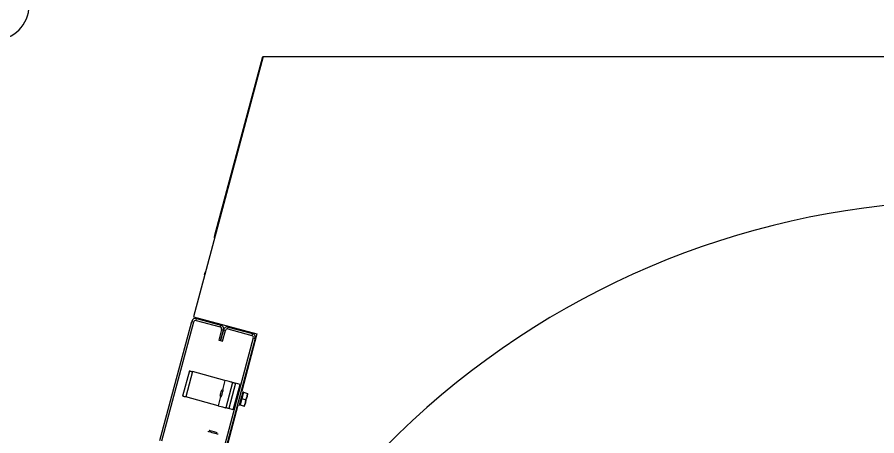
# Model space of a CAD drawing. Extents: x -264205 to -263659, y -1242401 to -1241986.
# Drawn here: x -263873.997 to -263873.375, y -1242087.068 to -1242086.765 of the extents above; entities that cross this region are included whole.
import ezdxf

# ---------------------------------------------------------------- set-up
doc = ezdxf.new("R2010")
doc.units = 0
doc.layers.add('SITUACIA_DSP_2D', color=7, linetype='Continuous')

msp = doc.modelspace()

# ---------------------------------------------------------------- linework, layer by layer
at = {"layer": 'SITUACIA_DSP_2D'}
for p, q in [((-263873.81937, -1242086.79343), (-263873.86992, -1242086.9821)), ((-263873.85431, -1242086.92281), (-263873.81964, -1242086.79343)), ((-263873.81964, -1242086.79343), (-263873.81937, -1242086.79343)), ((-263873.81937, -1242086.79343), (-263873.30521, -1242086.79343)), ((-263873.85454, -1242086.92424), (-263873.85431, -1242086.92281)), ((-263873.85456, -1242086.92475), (-263873.85454, -1242086.92424)), ((-263873.86193, -1242086.95126), (-263873.86142, -1242086.94991)), ((-263873.86142, -1242086.94991), (-263873.86118, -1242086.94946)), ((-263873.89417, -1242087.07157), (-263873.87105, -1242086.98531)), ((-263873.89279, -1242087.07194), (-263873.86968, -1242086.98568)), ((-263873.87105, -1242086.98531), (-263873.86968, -1242086.98568)), ((-263873.86992, -1242086.9821), (-263873.82386, -1242086.99444)), ((-263873.86793, -1242086.98467), (-263873.86756, -1242086.98329)), ((-263873.86793, -1242086.98467), (-263873.8505, -1242086.98934)), ((-263873.86756, -1242086.98329), (-263873.85013, -1242086.98797)), ((-263873.84949, -1242086.99109), (-263873.85158, -1242086.99889)), ((-263873.85013, -1242086.98797), (-263873.8505, -1242086.98934)), ((-263873.8502, -1242086.99926), (-263873.84811, -1242086.99146)), ((-263873.84811, -1242086.99146), (-263873.8502, -1242086.99926)), ((-263873.84949, -1242086.99109), (-263873.84811, -1242086.99146)), ((-263873.84883, -1242086.99962), (-263873.84674, -1242086.99182)), ((-263873.84811, -1242086.99146), (-263873.84674, -1242086.99182)), ((-263873.84499, -1242086.99082), (-263873.84462, -1242086.98944)), ((-263873.84499, -1242086.99082), (-263873.82756, -1242086.99549)), ((-263873.84462, -1242086.98944), (-263873.82719, -1242086.99411)), ((-263873.82655, -1242086.99723), (-263873.84966, -1242087.08349)), ((-263873.82517, -1242086.9976), (-263873.84828, -1242087.08386)), ((-263873.82386, -1242086.99444), (-263873.83494, -1242087.0358)), ((-263873.82719, -1242086.99411), (-263873.82756, -1242086.99549)), ((-263873.82655, -1242086.99723), (-263873.82517, -1242086.9976)), ((-263873.85158, -1242086.99889), (-263873.8502, -1242086.99926)), ((-263873.8502, -1242086.99926), (-263873.84883, -1242086.99962)), ((-263873.87278, -1242087.02113), (-263873.8777, -1242087.03949)), ((-263873.87058, -1242087.02172), (-263873.8755, -1242087.04008)), ((-263873.87278, -1242087.02113), (-263873.87274, -1242087.02114)), ((-263873.87274, -1242087.02114), (-263873.87262, -1242087.02118)), ((-263873.87262, -1242087.02118), (-263873.87241, -1242087.02123)), ((-263873.87241, -1242087.02123), (-263873.87214, -1242087.02131)), ((-263873.87214, -1242087.02131), (-263873.87181, -1242087.0214)), ((-263873.87181, -1242087.0214), (-263873.87143, -1242087.0215)), ((-263873.87143, -1242087.0215), (-263873.87101, -1242087.02161)), ((-263873.87101, -1242087.02161), (-263873.87058, -1242087.02172)), ((-263873.84709, -1242087.02802), (-263873.87058, -1242087.02172)), ((-263873.84709, -1242087.02802), (-263873.84892, -1242087.03484)), ((-263873.84602, -1242087.02831), (-263873.84709, -1242087.02802)), ((-263873.84498, -1242087.02858), (-263873.84602, -1242087.02831)), ((-263873.84403, -1242087.02884), (-263873.84498, -1242087.02858)), ((-263873.8432, -1242087.02906), (-263873.84403, -1242087.02884)), ((-263873.84251, -1242087.02924), (-263873.8432, -1242087.02906)), ((-263873.842, -1242087.02938), (-263873.84251, -1242087.02924)), ((-263873.84951, -1242087.0356), (-263873.84938, -1242087.03511)), ((-263873.84938, -1242087.03511), (-263873.84934, -1242087.03493)), ((-263873.84862, -1242087.03607), (-263873.84842, -1242087.03534)), ((-263873.84842, -1242087.03534), (-263873.84829, -1242087.03486)), ((-263873.84829, -1242087.03486), (-263873.84825, -1242087.03469)), ((-263873.84159, -1242087.02949), (-263873.8465, -1242087.04785)), ((-263873.83938, -1242087.03008), (-263873.8443, -1242087.04844)), ((-263873.84169, -1242087.02946), (-263873.842, -1242087.02938)), ((-263873.84159, -1242087.02949), (-263873.84169, -1242087.02946)), ((-263873.84159, -1242087.02949), (-263873.84154, -1242087.0295)), ((-263873.84154, -1242087.0295), (-263873.84142, -1242087.02954)), ((-263873.84142, -1242087.02954), (-263873.84121, -1242087.02959)), ((-263873.84121, -1242087.02959), (-263873.84094, -1242087.02967)), ((-263873.841, -1242087.04932), (-263873.83608, -1242087.03097)), ((-263873.84094, -1242087.02967), (-263873.84061, -1242087.02976)), ((-263873.84061, -1242087.02976), (-263873.84023, -1242087.02986)), ((-263873.84023, -1242087.02986), (-263873.83981, -1242087.02997)), ((-263873.83981, -1242087.02997), (-263873.83938, -1242087.03008)), ((-263873.83608, -1242087.03097), (-263873.83938, -1242087.03008)), ((-263873.87766, -1242087.0395), (-263873.8777, -1242087.03949)), ((-263873.87753, -1242087.03953), (-263873.87766, -1242087.0395)), ((-263873.87733, -1242087.03959), (-263873.87753, -1242087.03953)), ((-263873.87706, -1242087.03966), (-263873.87733, -1242087.03959)), ((-263873.87672, -1242087.03975), (-263873.87706, -1242087.03966)), ((-263873.87634, -1242087.03985), (-263873.87672, -1242087.03975)), ((-263873.87593, -1242087.03996), (-263873.87634, -1242087.03985)), ((-263873.8755, -1242087.04008), (-263873.87593, -1242087.03996)), ((-263873.85201, -1242087.04637), (-263873.8755, -1242087.04008)), ((-263873.85023, -1242087.03974), (-263873.85201, -1242087.04637)), ((-263873.85055, -1242087.03945), (-263873.8505, -1242087.03928)), ((-263873.8505, -1242087.03928), (-263873.85037, -1242087.03879)), ((-263873.85037, -1242087.03879), (-263873.85017, -1242087.03805)), ((-263873.85017, -1242087.03805), (-263873.84994, -1242087.03719)), ((-263873.84994, -1242087.03719), (-263873.84971, -1242087.03633)), ((-263873.84972, -1242087.0402), (-263873.84968, -1242087.04003)), ((-263873.84971, -1242087.03633), (-263873.84951, -1242087.0356)), ((-263873.84968, -1242087.04003), (-263873.84955, -1242087.03956)), ((-263873.84955, -1242087.03956), (-263873.84936, -1242087.03882)), ((-263873.84936, -1242087.03882), (-263873.84911, -1242087.03793)), ((-263873.84911, -1242087.03793), (-263873.84886, -1242087.03697)), ((-263873.84886, -1242087.03697), (-263873.84862, -1242087.03607)), ((-263873.8348, -1242087.04125), (-263873.83603, -1242087.04584)), ((-263873.8357, -1242087.04276), (-263873.83535, -1242087.04147)), ((-263873.83535, -1242087.04147), (-263873.835, -1242087.04016)), ((-263873.835, -1242087.04016), (-263873.83467, -1242087.03891)), ((-263873.83357, -1242087.03666), (-263873.8348, -1242087.04125)), ((-263873.8348, -1242087.04125), (-263873.83185, -1242087.04204)), ((-263873.83467, -1242087.03891), (-263873.83437, -1242087.03781)), ((-263873.83437, -1242087.03781), (-263873.83414, -1242087.03694)), ((-263873.83414, -1242087.03694), (-263873.83398, -1242087.03635)), ((-263873.83398, -1242087.03635), (-263873.83391, -1242087.03609)), ((-263873.83391, -1242087.03609), (-263873.83391, -1242087.03608)), ((-263873.83357, -1242087.03666), (-263873.83062, -1242087.03745)), ((-263873.831, -1242087.03977), (-263873.83185, -1242087.04204)), ((-263873.83185, -1242087.04204), (-263873.83102, -1242087.03984)), ((-263873.83102, -1242087.03984), (-263873.83062, -1242087.03745)), ((-263873.83062, -1242087.03745), (-263873.831, -1242087.03977)), ((-263873.83062, -1242087.03745), (-263873.8304, -1242087.03751)), ((-263873.8304, -1242087.03751), (-263873.83042, -1242087.0375)), ((-263873.83765, -1242087.04589), (-263873.95419, -1242087.48085)), ((-263873.85201, -1242087.04637), (-263873.85093, -1242087.04666)), ((-263873.85093, -1242087.04666), (-263873.8499, -1242087.04693)), ((-263873.8499, -1242087.04693), (-263873.84895, -1242087.04719)), ((-263873.84895, -1242087.04719), (-263873.84812, -1242087.04741)), ((-263873.84812, -1242087.04741), (-263873.84743, -1242087.0476)), ((-263873.84743, -1242087.0476), (-263873.84692, -1242087.04773)), ((-263873.84692, -1242087.04773), (-263873.84661, -1242087.04782)), ((-263873.84661, -1242087.04782), (-263873.8465, -1242087.04785)), ((-263873.84646, -1242087.04786), (-263873.8465, -1242087.04785)), ((-263873.84634, -1242087.04789), (-263873.84646, -1242087.04786)), ((-263873.84613, -1242087.04795), (-263873.84634, -1242087.04789)), ((-263873.84586, -1242087.04802), (-263873.84613, -1242087.04795)), ((-263873.83661, -1242087.04617), (-263873.83659, -1242087.04608)), ((-263873.83659, -1242087.04608), (-263873.83648, -1242087.04566)), ((-263873.83648, -1242087.04566), (-263873.83628, -1242087.04493)), ((-263873.83628, -1242087.04493), (-263873.83602, -1242087.04394)), ((-263873.83603, -1242087.04584), (-263873.83308, -1242087.04663)), ((-263873.83602, -1242087.04394), (-263873.8357, -1242087.04276)), ((-263873.83223, -1242087.04436), (-263873.83308, -1242087.04663)), ((-263873.83308, -1242087.04663), (-263873.83225, -1242087.04443)), ((-263873.83308, -1242087.04663), (-263873.83286, -1242087.04669)), ((-263873.83286, -1242087.04669), (-263873.83288, -1242087.04668)), ((-263873.83225, -1242087.04443), (-263873.83185, -1242087.04204)), ((-263873.83185, -1242087.04204), (-263873.83223, -1242087.04436)), ((-263873.84552, -1242087.04811), (-263873.84586, -1242087.04802)), ((-263873.84514, -1242087.04821), (-263873.84552, -1242087.04811)), ((-263873.84473, -1242087.04832), (-263873.84514, -1242087.04821)), ((-263873.8443, -1242087.04844), (-263873.84473, -1242087.04832)), ((-263873.841, -1242087.04932), (-263873.8443, -1242087.04844)), ((-263873.85943, -1242087.06489), (-263873.85938, -1242087.06491)), ((-263873.85938, -1242087.06491), (-263873.85903, -1242087.065)), ((-263873.85903, -1242087.065), (-263873.85839, -1242087.06517)), ((-263873.85853, -1242087.06439), (-263873.85856, -1242087.06439)), ((-263873.85825, -1242087.06447), (-263873.85853, -1242087.06439)), ((-263873.85839, -1242087.06517), (-263873.85752, -1242087.0654)), ((-263873.85768, -1242087.06462), (-263873.85825, -1242087.06447)), ((-263873.85688, -1242087.06484), (-263873.85768, -1242087.06462)), ((-263873.85752, -1242087.0654), (-263873.85649, -1242087.06568)), ((-263873.85594, -1242087.06509), (-263873.85688, -1242087.06484)), ((-263873.85649, -1242087.06568), (-263873.8554, -1242087.06597)), ((-263873.85496, -1242087.06535), (-263873.85594, -1242087.06509)), ((-263873.8554, -1242087.06597), (-263873.85434, -1242087.06626)), ((-263873.85405, -1242087.0656), (-263873.85496, -1242087.06535)), ((-263873.85434, -1242087.06626), (-263873.85341, -1242087.06651)), ((-263873.8533, -1242087.0658), (-263873.85405, -1242087.0656)), ((-263873.85341, -1242087.06651), (-263873.85268, -1242087.0667)), ((-263873.8528, -1242087.06593), (-263873.8533, -1242087.0658)), ((-263873.8526, -1242087.06599), (-263873.8528, -1242087.06593)), ((-263873.85259, -1242087.06599), (-263873.8526, -1242087.06599)), ((-263873.85268, -1242087.0667), (-263873.85223, -1242087.06682)), ((-263873.85223, -1242087.06682), (-263873.85209, -1242087.06686))]:
    msp.add_line(p, q, dxfattribs=at)
for centre, radius, start, end in [((-263874.01385, -1242086.75643), 0.025, 180, 0), ((-263873.30474, -1242087.49643), 0.5985, 54.56502, 305.43498), ((-263873.8683, -1242086.98605), 0.00285, 75, 164.99999), ((-263873.8683, -1242086.98605), 0.00143, 75, 164.99999), ((-263873.85087, -1242086.99072), 0.00143, 344.99999, 75), ((-263873.85087, -1242086.99072), 0.00285, 344.99999, 75), ((-263873.84536, -1242086.99219), 0.00285, 75, 164.99999), ((-263873.84536, -1242086.99219), 0.00143, 75, 164.99999), ((-263873.82792, -1242086.99687), 0.00143, 344.99999, 75), ((-263873.82792, -1242086.99687), 0.00285, 344.99999, 75), ((-263873.83383, -1242087.03763), 0.000475, 75, 164.99999), ((-263873.83577, -1242087.04486), 0.000475, 164.99999, 255)]:
    msp.add_arc(centre, radius, start, end, dxfattribs=at)

doc.saveas('drawing.dxf')
